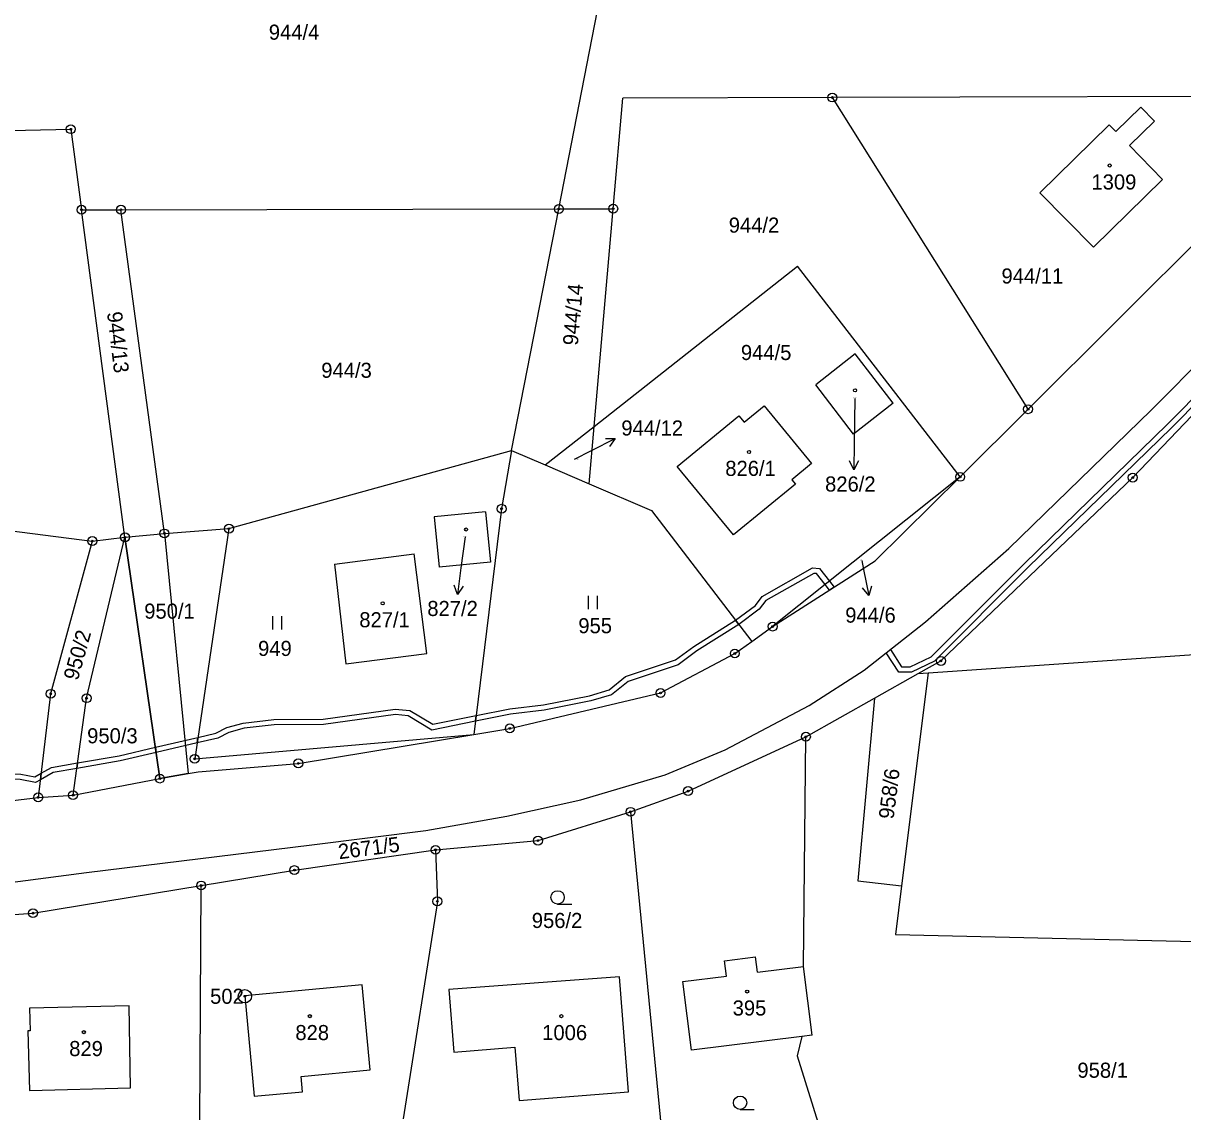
# Model space of a CAD drawing. Extents: x -439246 to -433691, y -1130252 to -1121148.
# Drawn here: x -438459.6 to -438329, y -1124419.4 to -1124296.8 of the extents above; entities that cross this region are included whole.
import ezdxf

# ---------------------------------------------------------------- set-up
doc = ezdxf.new("R2010")
doc.units = 0
for name, color, linetype in [('Vrstva 1', 7, 'Continuous'), ('Vrstva 16', 7, 'Continuous'), ('Vrstva 17', 7, 'Continuous'), ('Vrstva 18', 7, 'Continuous'), ('Vrstva 19', 7, 'Continuous'), ('Vrstva 24', 7, 'Continuous'), ('Vrstva 25', 7, 'Continuous'), ('Vrstva 3', 7, 'Continuous'), ('Vrstva 30', 7, 'Continuous'), ('Vrstva 37', 7, 'Continuous')]:
    doc.layers.add(name, color=color, linetype=linetype)

msp = doc.modelspace()

# ---------------------------------------------------------------- linework, layer by layer
at = {"layer": 'Vrstva 1'}
for p, q in [((-438346.45, -1124340.28), (-438314.31, -1124308.22)), ((-438332.57, -1124340.4), (-438305.26, -1124312.72)), ((-438395.32, -1124342.21), (-438393.17, -1124317.69)), ((-438395.32, -1124342.21), (-438372.43, -1124324.16)), ((-438348.6, -1124355.96), (-438332.57, -1124340.4)), ((-438400.85, -1124346.55), (-438395.32, -1124342.21)), ((-438395.89, -1124348.68), (-438395.32, -1124342.21)), ((-438404.63, -1124344.93), (-438400.85, -1124346.55)), ((-438400.85, -1124346.55), (-438395.89, -1124348.68)), ((-438358.01, -1124364.22), (-438348.6, -1124355.96)), ((-438364.9, -1124369.67), (-438358.01, -1124364.22)), ((-438357.71, -1124369.98), (-438277.96, -1124364.45)), ((-438371.11, -1124373.64), (-438364.9, -1124369.67)), ((-438363.73, -1124372.82), (-438358.81, -1124370.06)), ((-438357.71, -1124369.98), (-438360.71, -1124393.98)), ((-438358.81, -1124370.06), (-438357.71, -1124369.98)), ((-438371.47, -1124377.17), (-438363.73, -1124372.82)), ((-438363.73, -1124372.82), (-438365.64, -1124393.38)), ((-438380.55, -1124378.65), (-438371.11, -1124373.64)), ((-438387.31, -1124381.45), (-438380.55, -1124378.65)), ((-438396.81, -1124384.29), (-438387.31, -1124381.45)), ((-438405.16, -1124386.13), (-438396.81, -1124384.29)), ((-438414.27, -1124387.73), (-438405.16, -1124386.13)), ((-438427.1, -1124389.35), (-438414.27, -1124387.73)), ((-438452.5, -1124392.47), (-438427.1, -1124389.35)), ((-438477.24, -1124395.72), (-438452.5, -1124392.47)), ((-438365.64, -1124393.38), (-438360.71, -1124393.98)), ((-438360.71, -1124393.98), (-438361.39, -1124399.46)), ((-438361.39, -1124399.46), (-438297.2, -1124400.91))]:
    msp.add_line(p, q, dxfattribs=at)
for points in [[(-438399.29, -1124317.72), (-438391.78, -1124279.14)], [(-438393.17, -1124317.69), (-438392.08, -1124305.24)], [(-438368.49, -1124305.17), (-438392.08, -1124305.24)], [(-438311.09, -1124305.01), (-438368.49, -1124305.17)], [(-438346.45, -1124340.28), (-438368.49, -1124305.17)], [(-438336.58, -1124309), (-438333.76, -1124306.25)], [(-438333.76, -1124306.25), (-438332.21, -1124307.82)], [(-438469.62, -1124309.07), (-438454.27, -1124308.74)], [(-438454.27, -1124308.74), (-438453.06, -1124317.81)], [(-438345.11, -1124315.89), (-438337.32, -1124308.26)], [(-438337.32, -1124308.26), (-438336.58, -1124309)], [(-438332.21, -1124307.82), (-438335.04, -1124310.57)], [(-438335.04, -1124310.57), (-438331.3, -1124314.4)], [(-438331.3, -1124314.4), (-438339.09, -1124322.03)], [(-438339.09, -1124322.03), (-438345.11, -1124315.89)], [(-438453.06, -1124317.81), (-438448.61, -1124317.81)], [(-438448.16, -1124354.7), (-438453.06, -1124317.81)], [(-438448.61, -1124317.81), (-438399.29, -1124317.72)], [(-438443.72, -1124354.27), (-438448.61, -1124317.81)], [(-438404.63, -1124344.93), (-438399.29, -1124317.72)], [(-438399.29, -1124317.72), (-438393.17, -1124317.69)], [(-438354.09, -1124347.9), (-438372.43, -1124324.16)], [(-438334.66, -1124347.98), (-438318.03, -1124330.59)], [(-438365.91, -1124334.05), (-438370.36, -1124337.53)], [(-438361.65, -1124339.61), (-438365.91, -1124334.05)], [(-438366.1, -1124343.09), (-438370.36, -1124337.53)], [(-438378.41, -1124341.75), (-438376.17, -1124339.91)], [(-438376.17, -1124339.91), (-438370.84, -1124346.4)], [(-438361.65, -1124339.61), (-438366.1, -1124343.09)], [(-438385.96, -1124346.73), (-438379.01, -1124341.02)], [(-438379.01, -1124341.02), (-438378.41, -1124341.75)], [(-438354.09, -1124347.9), (-438346.45, -1124340.28)], [(-438436.45, -1124353.73), (-438404.63, -1124344.93)], [(-438404.63, -1124344.93), (-438405.74, -1124351.49)], [(-438379.63, -1124354.44), (-438385.96, -1124346.73)], [(-438370.84, -1124346.4), (-438373.06, -1124348.23)], [(-438354.09, -1124347.9), (-438375.22, -1124364.76)], [(-438363.66, -1124357.35), (-438354.09, -1124347.9)], [(-438356.26, -1124368.63), (-438334.66, -1124347.98)], [(-438395.89, -1124348.68), (-438388.87, -1124351.69)], [(-438372.65, -1124348.73), (-438379.63, -1124354.44)], [(-438373.06, -1124348.23), (-438372.65, -1124348.73)], [(-438407.57, -1124351.82), (-438413.34, -1124352.4)], [(-438405.74, -1124351.49), (-438408.88, -1124376.91)], [(-438407.57, -1124351.82), (-438407, -1124357.49)], [(-438388.87, -1124351.69), (-438377.56, -1124366.43)], [(-438413.34, -1124352.4), (-438412.77, -1124358.07)], [(-438462.72, -1124353.76), (-438451.84, -1124355.13)], [(-438448.16, -1124354.7), (-438443.72, -1124354.27)], [(-438443.72, -1124354.27), (-438436.45, -1124353.73)], [(-438436.45, -1124353.73), (-438440.31, -1124379.66)], [(-438451.84, -1124355.13), (-438456.53, -1124372.33)], [(-438452.48, -1124372.83), (-438448.16, -1124354.7)], [(-438451.84, -1124355.13), (-438448.16, -1124354.7)], [(-438448.16, -1124354.7), (-438444.23, -1124381.88)], [(-438424.55, -1124357.72), (-438415.6, -1124356.58)], [(-438414.17, -1124367.79), (-438415.6, -1124356.58)], [(-438424.55, -1124357.72), (-438423.29, -1124368.95)], [(-438407, -1124357.49), (-438412.77, -1124358.07)], [(-438375.22, -1124364.76), (-438363.66, -1124357.35)], [(-438377.56, -1124366.43), (-438375.22, -1124364.76)], [(-438379.48, -1124367.79), (-438377.56, -1124366.43)], [(-438423.29, -1124368.95), (-438414.17, -1124367.79)], [(-438387.84, -1124372.24), (-438379.48, -1124367.79)], [(-438358.81, -1124370.06), (-438356.26, -1124368.63)], [(-438456.53, -1124372.33), (-438457.93, -1124384)], [(-438454.01, -1124383.75), (-438452.48, -1124372.83)], [(-438404.82, -1124376.23), (-438387.84, -1124372.24)], [(-438408.88, -1124376.91), (-438404.82, -1124376.23)], [(-438440.31, -1124379.66), (-438408.88, -1124376.91)], [(-438428.64, -1124380.17), (-438408.88, -1124376.91)], [(-438384.74, -1124383.29), (-438371.47, -1124377.17)], [(-438371.73, -1124403.04), (-438371.47, -1124377.17)], [(-438439.93, -1124381.11), (-438428.64, -1124380.17)], [(-438454.01, -1124383.75), (-438444.23, -1124381.88)], [(-438444.23, -1124381.88), (-438441.04, -1124381.31)], [(-438441.04, -1124381.31), (-438439.93, -1124381.11)], [(-438391.22, -1124385.62), (-438384.74, -1124383.29)], [(-438490.87, -1124387.9), (-438457.93, -1124384)], [(-438457.93, -1124384), (-438454.01, -1124383.75)], [(-438401.64, -1124388.87), (-438391.22, -1124385.62)], [(-438391.22, -1124385.62), (-438386.73, -1124432)], [(-438413.18, -1124389.91), (-438401.64, -1124388.87)], [(-438429.08, -1124392.19), (-438413.18, -1124389.91)], [(-438413.18, -1124389.91), (-438412.98, -1124395.71)], [(-438439.58, -1124393.92), (-438429.08, -1124392.19)], [(-438458.52, -1124397.04), (-438439.58, -1124393.92)], [(-438439.79, -1124434.06), (-438439.58, -1124393.92)], [(-438412.98, -1124395.71), (-438416.82, -1124420.19)], [(-438466.98, -1124397.65), (-438458.52, -1124397.04)], [(-438380.62, -1124402.41), (-438377.15, -1124401.97)], [(-438380.4, -1124404.13), (-438380.62, -1124402.41)], [(-438376.93, -1124403.69), (-438377.15, -1124401.97)], [(-438392.48, -1124404.21), (-438411.69, -1124405.65)], [(-438391.45, -1124417.17), (-438392.48, -1124404.21)], [(-438385.32, -1124404.75), (-438380.4, -1124404.13)], [(-438376.93, -1124403.69), (-438371.73, -1124403.04)], [(-438370.76, -1124410.77), (-438371.73, -1124403.04)], [(-438421.44, -1124405.11), (-438434.66, -1124406.34)], [(-438420.55, -1124414.69), (-438421.44, -1124405.11)], [(-438384.34, -1124412.48), (-438385.32, -1124404.75)], [(-438434.66, -1124406.34), (-438433.6, -1124417.67)], [(-438411.69, -1124405.65), (-438411.14, -1124412.69)], [(-438447.7, -1124407.49), (-438458.9, -1124407.75)], [(-438458.9, -1124407.75), (-438458.84, -1124410.3)], [(-438447.53, -1124416.73), (-438447.7, -1124407.49)], [(-438458.84, -1124410.3), (-438459.09, -1124410.31)], [(-438459.09, -1124410.31), (-438458.93, -1124417)], [(-438371.91, -1124410.92), (-438384.34, -1124412.48)], [(-438371.91, -1124410.92), (-438372.46, -1124413.12)], [(-438370.76, -1124410.77), (-438371.91, -1124410.92)], [(-438411.14, -1124412.69), (-438404.24, -1124412.15)], [(-438404.24, -1124412.15), (-438403.77, -1124418.13)], [(-438372.46, -1124413.12), (-438366.13, -1124433.36)], [(-438428.33, -1124415.42), (-438420.55, -1124414.69)], [(-438428.17, -1124417.16), (-438428.33, -1124415.42)], [(-438458.93, -1124417), (-438447.53, -1124416.73)], [(-438433.6, -1124417.67), (-438428.17, -1124417.16)], [(-438403.77, -1124418.13), (-438391.45, -1124417.17)]]:
    msp.add_lwpolyline(points, dxfattribs=at)
at = {"layer": 'Vrstva 16'}
for p, q in [((-438395.61, -1124344.94), (-438392.94, -1124343.58)), ((-438366.03, -1124344.1), (-438366.07, -1124347.1)), ((-438410.32, -1124358.16), (-438410.72, -1124361.13)), ((-438364.98, -1124358.33), (-438364.39, -1124361.27))]:
    msp.add_line(p, q, dxfattribs=at)
for points in [[(-438365.97, -1124339.06), (-438366.03, -1124344.1)], [(-438394.05, -1124343.59), (-438392.94, -1124343.58), (-438393.6, -1124344.48)], [(-438397.52, -1124345.91), (-438395.61, -1124344.94)], [(-438365.56, -1124346.11), (-438366.07, -1124347.1), (-438366.56, -1124346.09)], [(-438409.85, -1124354.67), (-438410.32, -1124358.16)], [(-438365.18, -1124357.33), (-438364.98, -1124358.33)], [(-438410.09, -1124360.21), (-438410.72, -1124361.13), (-438411.08, -1124360.08)], [(-438364.1, -1124360.19), (-438364.39, -1124361.27), (-438365.08, -1124360.39)]]:
    msp.add_lwpolyline(points, dxfattribs=at)
at = {"layer": 'Vrstva 24'}
for centre, radius in [((-438368.49, -1124305.17), 0.5), ((-438368.49, -1124305.17), 0.1), ((-438454.27, -1124308.74), 0.5), ((-438454.27, -1124308.74), 0.1), ((-438453.06, -1124317.81), 0.5), ((-438453.06, -1124317.81), 0.1), ((-438448.61, -1124317.81), 0.5), ((-438448.61, -1124317.81), 0.1), ((-438399.29, -1124317.72), 0.5), ((-438399.29, -1124317.72), 0.1), ((-438393.17, -1124317.69), 0.5), ((-438393.17, -1124317.69), 0.1), ((-438346.45, -1124340.28), 0.5), ((-438346.45, -1124340.28), 0.1), ((-438354.09, -1124347.9), 0.5), ((-438354.09, -1124347.9), 0.1), ((-438334.66, -1124347.98), 0.5), ((-438334.66, -1124347.98), 0.1), ((-438405.74, -1124351.49), 0.5), ((-438405.74, -1124351.49), 0.1), ((-438436.45, -1124353.73), 0.5), ((-438448.16, -1124354.7), 0.5), ((-438448.16, -1124354.7), 0.1), ((-438443.72, -1124354.27), 0.5), ((-438443.72, -1124354.27), 0.1), ((-438436.45, -1124353.73), 0.1), ((-438451.84, -1124355.13), 0.5), ((-438451.84, -1124355.13), 0.1), ((-438375.22, -1124364.76), 0.5), ((-438375.22, -1124364.76), 0.1), ((-438379.48, -1124367.79), 0.5), ((-438379.48, -1124367.79), 0.1), ((-438356.26, -1124368.63), 0.5), ((-438356.26, -1124368.63), 0.1), ((-438456.53, -1124372.33), 0.5), ((-438456.53, -1124372.33), 0.1), ((-438452.48, -1124372.83), 0.5), ((-438452.48, -1124372.83), 0.1), ((-438387.84, -1124372.24), 0.5), ((-438387.84, -1124372.24), 0.1), ((-438404.82, -1124376.23), 0.5), ((-438404.82, -1124376.23), 0.1), ((-438371.47, -1124377.17), 0.5), ((-438371.47, -1124377.17), 0.1), ((-438440.31, -1124379.66), 0.5), ((-438440.31, -1124379.66), 0.1), ((-438428.64, -1124380.17), 0.5), ((-438428.64, -1124380.17), 0.1), ((-438444.23, -1124381.88), 0.5), ((-438444.23, -1124381.88), 0.1), ((-438454.01, -1124383.75), 0.5), ((-438384.74, -1124383.29), 0.5), ((-438384.74, -1124383.29), 0.1), ((-438457.93, -1124384), 0.5), ((-438457.93, -1124384), 0.1), ((-438454.01, -1124383.75), 0.1), ((-438391.22, -1124385.62), 0.5), ((-438391.22, -1124385.62), 0.1), ((-438401.64, -1124388.87), 0.5), ((-438413.18, -1124389.91), 0.5), ((-438413.18, -1124389.91), 0.1), ((-438401.64, -1124388.87), 0.1), ((-438429.08, -1124392.19), 0.5), ((-438429.08, -1124392.19), 0.1), ((-438439.58, -1124393.92), 0.5), ((-438439.58, -1124393.92), 0.1), ((-438412.98, -1124395.71), 0.5), ((-438412.98, -1124395.71), 0.1), ((-438458.52, -1124397.04), 0.5), ((-438458.52, -1124397.04), 0.1), ((-438434.65, -1124406.4), 0.75), ((-438434.65, -1124406.4), 0.1)]:
    msp.add_circle(centre, radius, dxfattribs=at)
at = {"layer": 'Vrstva 25'}
for p, q in [((-438395.96, -1124362.81), (-438395.96, -1124361.31)), ((-438394.96, -1124362.81), (-438394.96, -1124361.31)), ((-438431.51, -1124365.09), (-438431.51, -1124363.59)), ((-438430.51, -1124365.09), (-438430.51, -1124363.59)), ((-438399.43, -1124396.01), (-438397.83, -1124396.01)), ((-438378.88, -1124419.14), (-438377.28, -1124419.14))]:
    msp.add_line(p, q, dxfattribs=at)
for centre, radius in [((-438337.25, -1124312.83), 0.175), ((-438365.93, -1124338.14), 0.175), ((-438377.87, -1124345.09), 0.175), ((-438409.74, -1124353.82), 0.175), ((-438419.13, -1124362.14), 0.175), ((-438399.43, -1124395.26), 0.75), ((-438378.09, -1124405.87), 0.175), ((-438427.34, -1124408.64), 0.175), ((-438399.01, -1124408.64), 0.175), ((-438452.8, -1124410.44), 0.175), ((-438378.88, -1124418.39), 0.75)]:
    msp.add_circle(centre, radius, dxfattribs=at)
at = {"layer": 'Vrstva 3'}
for points in [[(-438336.58, -1124309), (-438333.76, -1124306.25)], [(-438333.76, -1124306.25), (-438332.21, -1124307.82)], [(-438345.11, -1124315.89), (-438337.32, -1124308.26)], [(-438337.32, -1124308.26), (-438336.58, -1124309)], [(-438332.21, -1124307.82), (-438335.04, -1124310.57)], [(-438335.04, -1124310.57), (-438331.3, -1124314.4)], [(-438331.3, -1124314.4), (-438339.09, -1124322.03)], [(-438339.09, -1124322.03), (-438345.11, -1124315.89)], [(-438365.91, -1124334.05), (-438370.36, -1124337.53)], [(-438361.65, -1124339.61), (-438365.91, -1124334.05)], [(-438366.1, -1124343.09), (-438370.36, -1124337.53)], [(-438378.41, -1124341.75), (-438376.17, -1124339.91)], [(-438376.17, -1124339.91), (-438370.84, -1124346.4)], [(-438361.65, -1124339.61), (-438366.1, -1124343.09)], [(-438385.96, -1124346.73), (-438379.01, -1124341.02)], [(-438379.01, -1124341.02), (-438378.41, -1124341.75)], [(-438379.63, -1124354.44), (-438385.96, -1124346.73)], [(-438370.84, -1124346.4), (-438373.06, -1124348.23)], [(-438372.65, -1124348.73), (-438379.63, -1124354.44)], [(-438373.06, -1124348.23), (-438372.65, -1124348.73)], [(-438407.57, -1124351.82), (-438413.34, -1124352.4)], [(-438407.57, -1124351.82), (-438407, -1124357.49)], [(-438413.34, -1124352.4), (-438412.77, -1124358.07)], [(-438424.55, -1124357.72), (-438415.6, -1124356.58)], [(-438414.17, -1124367.79), (-438415.6, -1124356.58)], [(-438424.55, -1124357.72), (-438423.29, -1124368.95)], [(-438407, -1124357.49), (-438412.77, -1124358.07)], [(-438423.29, -1124368.95), (-438414.17, -1124367.79)], [(-438380.62, -1124402.41), (-438377.15, -1124401.97)], [(-438380.4, -1124404.13), (-438380.62, -1124402.41)], [(-438376.93, -1124403.69), (-438377.15, -1124401.97)], [(-438392.48, -1124404.21), (-438411.69, -1124405.65)], [(-438391.45, -1124417.17), (-438392.48, -1124404.21)], [(-438385.32, -1124404.75), (-438380.4, -1124404.13)], [(-438376.93, -1124403.69), (-438371.73, -1124403.04)], [(-438370.76, -1124410.77), (-438371.73, -1124403.04)], [(-438421.44, -1124405.11), (-438434.66, -1124406.34)], [(-438420.55, -1124414.69), (-438421.44, -1124405.11)], [(-438384.34, -1124412.48), (-438385.32, -1124404.75)], [(-438434.66, -1124406.34), (-438433.6, -1124417.67)], [(-438411.69, -1124405.65), (-438411.14, -1124412.69)], [(-438447.7, -1124407.49), (-438458.9, -1124407.75)], [(-438458.9, -1124407.75), (-438458.84, -1124410.3)], [(-438447.53, -1124416.73), (-438447.7, -1124407.49)], [(-438458.84, -1124410.3), (-438459.09, -1124410.31)], [(-438459.09, -1124410.31), (-438458.93, -1124417)], [(-438371.91, -1124410.92), (-438384.34, -1124412.48)], [(-438370.76, -1124410.77), (-438371.91, -1124410.92)], [(-438411.14, -1124412.69), (-438404.24, -1124412.15)], [(-438404.24, -1124412.15), (-438403.77, -1124418.13)], [(-438428.33, -1124415.42), (-438420.55, -1124414.69)], [(-438428.17, -1124417.16), (-438428.33, -1124415.42)], [(-438458.93, -1124417), (-438447.53, -1124416.73)], [(-438433.6, -1124417.67), (-438428.17, -1124417.16)], [(-438403.77, -1124418.13), (-438391.45, -1124417.17)]]:
    msp.add_lwpolyline(points, dxfattribs=at)
at = {"layer": 'Vrstva 30'}
for points in [[(-438330.73, -1124341.96), (-438317.32, -1124328.39), (-438303.22, -1124314.77), (-438302.79, -1124315.2), (-438316.9, -1124328.81), (-438330.31, -1124342.38), (-438346.48, -1124358.11), (-438357, -1124368.65), (-438359.57, -1124369.9), (-438361.02, -1124369.88)], [(-438361.02, -1124369.88), (-438362.42, -1124367.71), (-438361.95, -1124367.33), (-438360.69, -1124369.28), (-438359.71, -1124369.3), (-438357.36, -1124368.15), (-438346.9, -1124357.69), (-438330.73, -1124341.96)], [(-438443.72, -1124354.27), (-438441.04, -1124381.31), (-438444.23, -1124381.88), (-438448.16, -1124354.7), (-438443.72, -1124354.27)], [(-438379.39, -1124364.04), (-438377.16, -1124362.37), (-438376.39, -1124361.36), (-438370.72, -1124358.15), (-438369.95, -1124358.21), (-438368.82, -1124359.66), (-438368.3, -1124360.33), (-438368.81, -1124360.65), (-438369.29, -1124360.03), (-438370.26, -1124358.79), (-438370.58, -1124358.77), (-438375.99, -1124361.82), (-438376.74, -1124362.8), (-438379.03, -1124364.52), (-438379.39, -1124364.04)], [(-438408.62, -1124374.78), (-438404.83, -1124374.01), (-438401.03, -1124373.57), (-438395.84, -1124372.55), (-438393.64, -1124371.89), (-438391.79, -1124370.4), (-438386.15, -1124368.52), (-438384.08, -1124366.99), (-438379.39, -1124364.04), (-438379.03, -1124364.52), (-438383.74, -1124367.49), (-438385.87, -1124369.06), (-438391.49, -1124370.94), (-438393.36, -1124372.43), (-438395.7, -1124373.13), (-438400.93, -1124374.17), (-438404.73, -1124374.61), (-438408.7, -1124375.41), (-438408.62, -1124374.78)], [(-438439.95, -1124377.24), (-438437.92, -1124376.76), (-438436.68, -1124376.14), (-438434.85, -1124375.63), (-438431.41, -1124375.23), (-438425.83, -1124375.2), (-438417.73, -1124374.07), (-438416.09, -1124374.22), (-438413.5, -1124375.77), (-438408.62, -1124374.78), (-438408.7, -1124375.41), (-438413.6, -1124376.41), (-438416.28, -1124374.8), (-438417.71, -1124374.67), (-438425.79, -1124375.8), (-438431.37, -1124375.83), (-438434.73, -1124376.22), (-438436.46, -1124376.7), (-438437.72, -1124377.32), (-438440.04, -1124377.86), (-438439.95, -1124377.24)], [(-438444.65, -1124378.94), (-438444.74, -1124378.36), (-438439.95, -1124377.24), (-438440.04, -1124377.86)], [(-438440.04, -1124377.86), (-438444.65, -1124378.94)], [(-438453.5, -1124380.11), (-438448.81, -1124379.31), (-438444.74, -1124378.36), (-438444.65, -1124378.94), (-438448.69, -1124379.89), (-438453.59, -1124380.74), (-438453.5, -1124380.11)], [(-438456.45, -1124380.62), (-438453.5, -1124380.11), (-438453.59, -1124380.74), (-438456.25, -1124381.2), (-438457.69, -1124382.02), (-438457.6, -1124381.27), (-438456.45, -1124380.62)], [(-438504.82, -1124387.39), (-438500.96, -1124387.44), (-438497.53, -1124386.98), (-438487.69, -1124386.23), (-438476.49, -1124384.86), (-438471.35, -1124384.07), (-438464.34, -1124382.04), (-438460.83, -1124381.36), (-438459.9, -1124381.37), (-438458.32, -1124381.68), (-438457.6, -1124381.27), (-438457.69, -1124382.02), (-438458.22, -1124382.32), (-438459.96, -1124381.97), (-438460.77, -1124381.96), (-438464.2, -1124382.62), (-438471.22, -1124384.65), (-438476.41, -1124385.46), (-438487.63, -1124386.83), (-438497.47, -1124387.58), (-438500.92, -1124388.04), (-438504.92, -1124387.99), (-438504.82, -1124387.39)]]:
    msp.add_lwpolyline(points, dxfattribs=at)
at = {"layer": 'Vrstva 37'}
for centre in [(-438337.25, -1124312.83), (-438365.93, -1124338.14), (-438377.87, -1124345.09), (-438409.74, -1124353.82), (-438419.13, -1124362.14), (-438378.09, -1124405.87), (-438427.34, -1124408.64), (-438399.01, -1124408.64), (-438452.8, -1124410.44)]:
    msp.add_circle(centre, 0.175, dxfattribs=at)

# ---------------------------------------------------------------- texts
at = {"layer": 'Vrstva 16'}
for s, p in [('944/12', (-438392.26, -1124343.24)), ('826/2', (-438369.31, -1124349.55)), ('827/2', (-438414.11, -1124363.57)), ('944/6', (-438367.04, -1124364.32))]:
    msp.add_text(s, height=1.7, dxfattribs=at).set_placement(p)
at = {"layer": 'Vrstva 17'}
msp.add_text('502', height=1.7, dxfattribs=at).set_placement((-438438.57, -1124407.25))
at = {"layer": 'Vrstva 18'}
for s, height, p in [('944/4', 1.7, (-438431.96, -1124298.66)), ('944/2', 1.7, (-438380.16, -1124320.39)), ('944/11', 1.7, (-438349.44, -1124326.12)), ('944/5', 1.7, (-438378.79, -1124334.74)), ('944/3', 1.7, (-438426.05, -1124336.74)), ('944/12', 0.1, (-438397.52, -1124345.91)), ('944/6', 0.1, (-438365.37, -1124357.33)), ('950/1', 1.7, (-438445.99, -1124363.87)), ('955', 1.7, (-438397.1, -1124365.51)), ('949', 1.7, (-438433.17, -1124368.07)), ('950/3', 1.7, (-438452.42, -1124377.91)), ('956/2', 1.7, (-438402.34, -1124398.71)), ('958/1', 1.7, (-438340.89, -1124415.58))]:
    msp.add_text(s, height=height, dxfattribs=at).set_placement(p)
for s, rotation, p in [('944/14', 84.984, (-438397.16, -1124333.15)), ('944/13', 276.742, (-438450.19, -1124329.38)), ('950/2', 74.3546, (-438453.48, -1124370.92)), ('958/6', 82.875, (-438361.6, -1124386.51)), ('2671/5', 7.1965, (-438424.04, -1124390.97))]:
    msp.add_text(s, height=1.7, rotation=rotation, dxfattribs=at).set_placement(p)
at = {"layer": 'Vrstva 19'}
for s, height, p in [('1309', 1.7, (-438339.31, -1124315.53)), ('826/2', 0.1, (-438366.12, -1124339.05)), ('826/1', 1.7, (-438380.55, -1124347.79)), ('827/2', 0.1, (-438410.04, -1124354.67)), ('827/1', 1.7, (-438421.77, -1124364.84)), ('395', 1.7, (-438379.72, -1124408.57)), ('828', 1.7, (-438428.97, -1124411.34)), ('1006', 1.7, (-438401.17, -1124411.34)), ('829', 1.7, (-438454.44, -1124413.14))]:
    msp.add_text(s, height=height, dxfattribs=at).set_placement(p)

doc.saveas('drawing.dxf')
